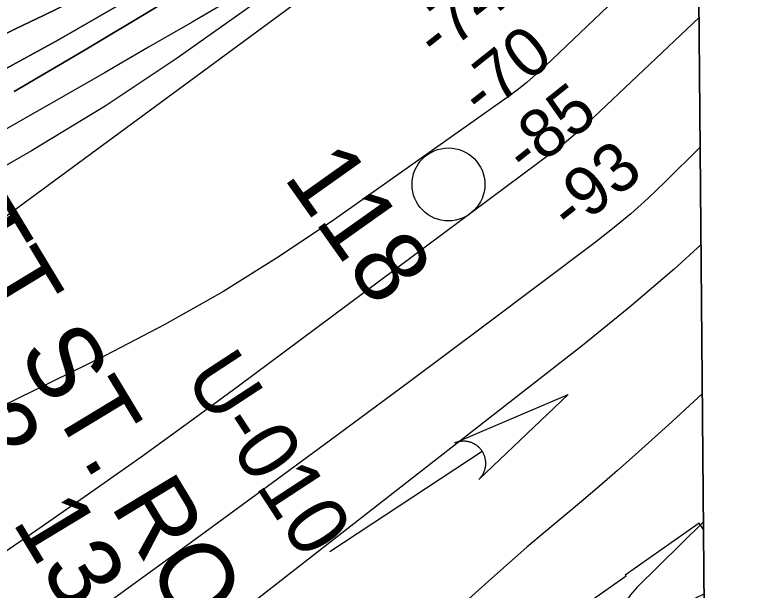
# Model space of a CAD drawing. Extents: x 3567028 to 3605064, y 510945 to 536587.
# Drawn here: x 3601892 to 3602905, y 524216 to 525006 of the extents above; entities that cross this region are included whole.
import ezdxf

# ---------------------------------------------------------------- set-up
doc = ezdxf.new("R2010")
doc.units = 0
for name, color, linetype in [('V-CHAN-NAID', 7, 'Continuous'), ('V-GRID-FRAM', 7, 'Continuous'), ('V-RIVR-IDEN', 7, 'Continuous'), ('V-RIVR-MILE', 7, 'Continuous'), ('V-RIVR-RANG', 7, 'Continuous'), ('V-RIVR-RANG-IDEN', 7, 'Continuous'), ('V-RRAP-RVMT', 7, 'Continuous'), ('V-STRM-FLOW', 7, 'Continuous'), ('V-TOPO-DPTH', 7, 'Continuous'), ('V-TOPO-MAJR', 7, 'Continuous'), ('V-TOPO-MINR', 7, 'Continuous')]:
    doc.layers.add(name, color=color, linetype=linetype)

msp = doc.modelspace()

# ---------------------------------------------------------------- linework, layer by layer
at = {"layer": 'V-GRID-FRAM'}
msp.add_lwpolyline([(3571081.5, 534531.3), (3602744.1, 534798.4), (3602905.4, 516616.2), (3571226.9, 516349), (3571081.5, 534531.3)], dxfattribs=at)
at = {"layer": 'V-RIVR-MILE'}
msp.add_circle((3602487.1, 524773.1), 50, dxfattribs=at)
at = {"layer": 'V-RRAP-RVMT'}
for p, q in [((3602831.4, 524308.3), (3602729.8, 524237.2)), ((3602837.2, 524299.9), (3602831.4, 524308.3)), ((3602842.6, 523694.7), (3602837.2, 524299.9)), ((3602730.8, 524235.7), (3602628.4, 524164.1)), ((3602729.8, 524237.2), (3602730.8, 524235.7))]:
    msp.add_line(p, q, dxfattribs=at)
at = {"layer": 'V-STRM-FLOW'}
msp.add_line((3602324.1, 524269.5), (3602533.3, 524407.2), dxfattribs=at)
msp.add_lwpolyline([(3602495.9, 524418.5), (3602651.6, 524485), (3602528.9, 524368.3), (3602531, 524370.6), (3602532.8, 524372.9), (3602533.5, 524373.9), (3602534, 524374.7), (3602534.6, 524375.8), (3602535.2, 524376.9), (3602535.6, 524377.9), (3602536.2, 524379.2), (3602536.7, 524380.7), (3602537, 524381.5), (3602537.3, 524382.6), (3602537.6, 524384), (3602537.9, 524385.1), (3602538.1, 524386.4), (3602538.2, 524387.2), (3602538.2, 524388.1), (3602538.3, 524389.2), (3602538.3, 524390.2), (3602538.3, 524391.2), (3602538.3, 524392), (3602538.2, 524393.2), (3602538.1, 524394.4), (3602537.9, 524395.3), (3602537.7, 524396.4), (3602537.5, 524397.3), (3602537.3, 524398.1), (3602537.1, 524398.8), (3602536.9, 524399.7), (3602536.5, 524400.7), (3602536.2, 524401.6), (3602535.8, 524402.5), (3602535.4, 524403.4), (3602535, 524404.3), (3602534.6, 524405), (3602534, 524406), (3602533.3, 524407.2), (3602533.1, 524407.5), (3602532.7, 524408), (3602532.3, 524408.6), (3602531.8, 524409.2), (3602531.4, 524409.7), (3602531, 524410.2), (3602530.5, 524410.8), (3602530.1, 524411.2), (3602529.5, 524411.8), (3602529, 524412.3), (3602528.6, 524412.7), (3602527.6, 524413.6), (3602527, 524414.1), (3602526.7, 524414.4), (3602526, 524414.9), (3602525.4, 524415.3), (3602524.8, 524415.7), (3602524, 524416.2), (3602523.3, 524416.6), (3602522.8, 524417), (3602522.3, 524417.2), (3602521.6, 524417.6), (3602521, 524417.9), (3602520.3, 524418.2), (3602519.5, 524418.6), (3602518.8, 524418.9), (3602517.8, 524419.2), (3602517.1, 524419.4), (3602516.3, 524419.7), (3602515.5, 524419.9), (3602514.9, 524420.1), (3602514.2, 524420.2), (3602513.2, 524420.4), (3602513.1, 524420.4), (3602512.5, 524420.5), (3602512.1, 524420.6), (3602511.4, 524420.7), (3602510.5, 524420.8), (3602509.9, 524420.8), (3602509.2, 524420.9), (3602508.5, 524420.9), (3602507.7, 524420.9), (3602507.2, 524420.9), (3602506.5, 524420.9), (3602505.5, 524420.8), (3602504.9, 524420.7), (3602504.5, 524420.7), (3602504, 524420.6), (3602503.5, 524420.6), (3602502.9, 524420.5), (3602502.3, 524420.4), (3602501.6, 524420.2), (3602501, 524420.1), (3602500.2, 524419.9), (3602499.7, 524419.8), (3602498.9, 524419.6), (3602498.1, 524419.3), (3602497.4, 524419.1), (3602496.9, 524418.9), (3602496.5, 524418.7), (3602496.1, 524418.6)], close=True, dxfattribs=at)
at = {"layer": 'V-TOPO-DPTH'}
msp.add_line((3602841.3, 523844.4), (3602825.6, 525606.7), dxfattribs=at)
for points in [[(3601834.9, 524958.4), (3601894, 524986.9), (3601931.3, 525004.9), (3601971.7, 525024.5), (3602012, 525044.4), (3602052.1, 525064.6), (3602092.1, 525085), (3602131.5, 525106.3), (3602170.4, 525128.7), (3602208.4, 525152.5), (3602245.7, 525177.4), (3602323.2, 525231.2), (3602329.6, 525235.8), (3602336, 525240.6), (3602342.1, 525245.5), (3602348.2, 525250.7), (3602825.1, 525666.4)], [(3602825.4, 525630.2), (3602825.1, 525666.4), (3602348.2, 525250.7), (3602342.1, 525245.5), (3602336, 525240.6), (3602329.6, 525235.8), (3602323.2, 525231.2), (3602245.7, 525177.4), (3602208.4, 525152.5), (3602170.4, 525128.7), (3602131.5, 525106.3), (3602092.1, 525085), (3602052.1, 525064.6), (3602012, 525044.4), (3601971.7, 525024.5), (3601931.3, 525004.9), (3601894, 524986.9), (3601834.9, 524958.4)], [(3601869.5, 524926.5), (3601951.7, 524971.6), (3602033, 525018.3), (3602112.8, 525067.4), (3602191.6, 525118.1), (3602318.3, 525202.2), (3602333.9, 525212.9), (3602349.2, 525223.9), (3602364.1, 525235.4), (3602378.8, 525247.2), (3602598.3, 525430), (3602675.3, 525495.6), (3602751.3, 525562.3), (3602825.4, 525630.2)], [(3602825.6, 525606.7), (3602825.4, 525630.2), (3602751.3, 525562.3), (3602675.3, 525495.6), (3602598.3, 525430), (3602378.8, 525247.2), (3602364.1, 525235.4), (3602349.2, 525223.9), (3602333.9, 525212.9), (3602318.3, 525202.2), (3602191.6, 525118.1), (3602112.8, 525067.4), (3602033, 525018.3), (3601951.7, 524971.6), (3601869.5, 524926.5)], [(3601891, 524900.8), (3601986.4, 524956.4), (3602081, 525013.2), (3602308.7, 525153.1), (3602340.8, 525173.6), (3602372.4, 525194.7), (3602403.2, 525217), (3602433.5, 525239.9), (3602436.7, 525242.4), (3602467.9, 525267.6), (3602498.5, 525293.4), (3602528.3, 525320.1), (3602557.5, 525347.5), (3602825.6, 525606.7)], [(3602825.6, 525606.7), (3602557.5, 525347.5), (3602528.3, 525320.1), (3602498.5, 525293.4), (3602467.9, 525267.6), (3602436.7, 525242.4), (3602433.5, 525239.9), (3602403.2, 525217), (3602372.4, 525194.7), (3602340.8, 525173.6), (3602308.7, 525153.1), (3602081, 525013.2), (3601986.4, 524956.4), (3601891, 524900.8)]]:
    msp.add_lwpolyline(points, dxfattribs=at)
at = {"layer": 'V-TOPO-MAJR'}
for points in [[(3602826, 525564.7), (3602776.3, 525516.1), (3602701.4, 525444.6), (3602625.4, 525374.4), (3602548.5, 525305), (3602399.9, 525173.2), (3602396.7, 525170.5), (3602393.5, 525167.8), (3602390.2, 525165.2), (3602386.9, 525162.6), (3602324, 525116.2), (3602288.8, 525091), (3602253.1, 525066.7), (3602216.6, 525043.6), (3602179.5, 525021.3), (3602135.2, 524995.6), (3602075.6, 524961.2), (3602016, 524926.8), (3601956.2, 524892.5), (3601896.4, 524858.4), (3601827.1, 524818.9)], [(3602832.6, 524824.3), (3602784.7, 524776.8), (3602761.2, 524754.5), (3602737.2, 524732.9), (3602712.3, 524712.3), (3602686.8, 524692.3), (3602535.7, 524578.9), (3602434.1, 524503), (3602332.2, 524427.4), (3602230, 524352.4), (3602127.5, 524277.6), (3601935.7, 524138.3)]]:
    msp.add_lwpolyline(points, dxfattribs=at)
at = {"layer": 'V-TOPO-MINR'}
for points in [[(3602825.1, 525666.4), (3602348.2, 525250.7), (3602342.1, 525245.5), (3602336, 525240.6), (3602329.6, 525235.8), (3602323.2, 525231.2), (3602245.7, 525177.4), (3602208.4, 525152.5), (3602170.4, 525128.7), (3602131.5, 525106.3), (3602092.1, 525085), (3602052.1, 525064.6), (3602012, 525044.4), (3601971.7, 525024.5), (3601931.3, 525004.9), (3601894, 524986.9), (3601834.9, 524958.4)], [(3602825.4, 525630.2), (3602751.3, 525562.3), (3602675.3, 525495.6), (3602598.3, 525430), (3602378.8, 525247.2), (3602364.1, 525235.4), (3602349.2, 525223.9), (3602333.9, 525212.9), (3602318.3, 525202.2), (3602191.6, 525118.1), (3602112.8, 525067.4), (3602033, 525018.3), (3601951.7, 524971.6), (3601869.5, 524926.5)], [(3602825.6, 525606.7), (3602557.5, 525347.5), (3602528.3, 525320.1), (3602498.5, 525293.4), (3602467.9, 525267.6), (3602436.7, 525242.4), (3602433.5, 525239.9), (3602403.2, 525217), (3602372.4, 525194.7), (3602340.8, 525173.6), (3602308.7, 525153.1), (3602081, 525013.2), (3601986.4, 524956.4), (3601891, 524900.8)], [(3602826.4, 525517), (3602420.3, 525171.1), (3602411.5, 525163.7), (3602402.5, 525156.4), (3602393.4, 525149.3), (3602384.1, 525142.4), (3602211.7, 525014.8), (3602114.8, 524946.3), (3602016.1, 524880.6), (3601914.8, 524819), (3601811.7, 524760.2)], [(3602827.3, 525417.7), (3602818.8, 525411.7), (3602800.6, 525401), (3602738.4, 525360.2), (3602690, 525327.6), (3602642, 525294.3), (3602594.7, 525259.9), (3602548, 525224.8), (3602469.1, 525164.2), (3602446.4, 525146.9), (3602423.6, 525129.7), (3602400.8, 525112.6), (3602377.8, 525095.6), (3601734.8, 524622.6), (3601712.7, 524606.5), (3601690.7, 524590.5), (3601668.5, 524574.7), (3601646.2, 524558.9), (3601623.9, 524543.2), (3601601.7, 524527.4), (3601579.6, 524511.5), (3601557.5, 524495.4), (3601088.5, 523933)], [(3602829.8, 525135.4), (3602620.3, 524935.7), (3602607.7, 524924.2), (3602594.8, 524913.1), (3602581.4, 524902.6), (3602567.7, 524892.5), (3602330.8, 524725.1), (3602254.8, 524674.1), (3602177.4, 524625.6), (3602097.7, 524580.8), (3602016.6, 524538.5), (3601871.9, 524467.4)], [(3602831, 525001.9), (3602678.2, 524857.4), (3602666.8, 524847), (3602655.1, 524836.9), (3602643.1, 524827.1), (3602630.8, 524817.7), (3602199, 524496.5), (3602132.3, 524447.5), (3602065.2, 524399), (3601997.6, 524351.3), (3601929.6, 524304.1), (3601815.1, 524225.7), (3601804.2, 524217.8), (3601793.5, 524209.7)], [(3602833.8, 524690.9), (3602796.9, 524657.1), (3602734.6, 524603.9), (3602670.9, 524552.3), (3602149.6, 524145.6)], [(3602835.6, 524486.4), (3602793.7, 524447.6), (3602743.3, 524402.1), (3602719, 524380.5), (3602694.5, 524359.1), (3602669.7, 524338.1), (3602644.7, 524317.2), (3602619.7, 524296.4), (3602594.8, 524275.4), (3602570.3, 524254), (3602546, 524232.4), (3602501.4, 524192.3)], [(3602837.1, 524310.3), (3602745.6, 524220), (3602737.1, 524210.2), (3602729.6, 524199.7), (3602723.7, 524188.3), (3602719, 524176.2), (3602719.8, 524169), (3602722.5, 524164), (3602727.9, 524162.1), (3602735.1, 524162.3), (3602838, 524211.5)]]:
    msp.add_lwpolyline(points, dxfattribs=at)

# ---------------------------------------------------------------- texts
at = {"layer": 'V-CHAN-NAID'}
for s, p in [('IMTT ST. ROSE', (3601714.7, 524841.4)), ('NO.  12, 13  (118.5)', (3601610.5, 524768.5))]:
    msp.add_text(s, height=100, rotation=301.1581, dxfattribs=at).set_placement(p)
at = {"layer": 'V-RIVR-IDEN'}
msp.add_text('118', height=100, rotation=305.3338, dxfattribs=at).set_placement((3602259.6, 524783.1))
at = {"layer": 'V-RIVR-RANG'}
for s, p in [('-74', (3602471.7, 524942.2)), ('-70', (3602532.9, 524863.1)), ('-85', (3602593.9, 524783.9)), ('-93', (3602655.5, 524705.1))]:
    msp.add_text(s, height=67, rotation=38.4701, dxfattribs=at).set_placement(p)
at = {"layer": 'V-RIVR-RANG-IDEN'}
msp.add_text('U-010', height=83, rotation=303.1683, dxfattribs=at).set_placement((3602123.7, 524509))

doc.saveas('drawing.dxf')
